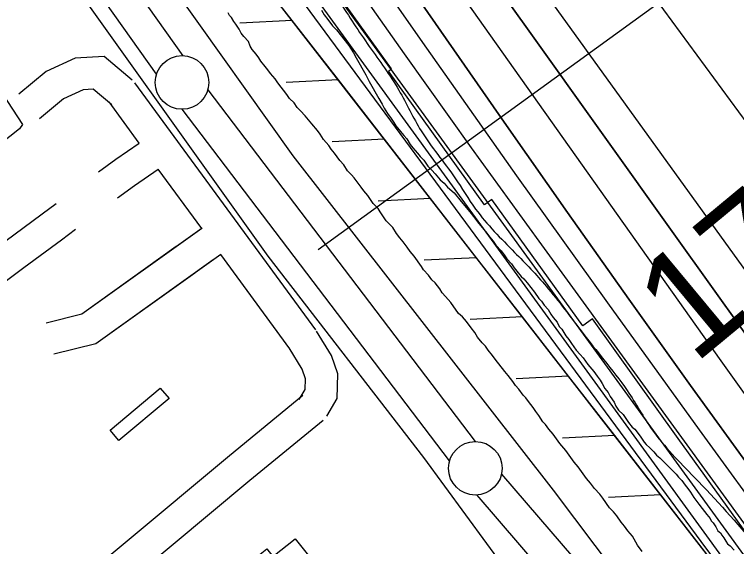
# Model space of a CAD drawing. Extents: x 3892998 to 3931244, y 278583 to 304547.
# Drawn here: x 3910590 to 3911263, y 288917 to 289413 of the extents above; entities that cross this region are included whole.
import ezdxf

# ---------------------------------------------------------------- set-up
doc = ezdxf.new("R2010")
doc.units = 0
for name, color, linetype in [('V-BLDG-OTLN', 7, 'Continuous'), ('V-LEVE-TOET', 7, 'Continuous'), ('V-RIVR-EDGE', 7, 'Continuous'), ('V-RIVR-RANG', 7, 'Continuous'), ('V-ROAD-CNTR', 7, 'Continuous'), ('V-RRAP-FSHR', 7, 'Continuous'), ('V-RRAP-RVMT', 7, 'Continuous'), ('V-SITE-OTLN', 7, 'Continuous'), ('V-SITE-VEGE', 7, 'Continuous'), ('V-SURV-IDEN', 7, 'Continuous'), ('V-SURV-LINE', 7, 'Continuous'), ('V-TOPO-DPTH', 7, 'Continuous'), ('V-TOPO-MAJR', 7, 'Continuous'), ('V-TOPO-MINR', 7, 'Continuous'), ('V-TOPO-WATR', 7, 'Continuous')]:
    doc.layers.add(name, color=color, linetype=linetype)

msp = doc.modelspace()

# ---------------------------------------------------------------- linework, layer by layer
at = {"layer": 'V-BLDG-OTLN'}
for points in [[(3910678.73, 289025.54), (3910725.6, 289064.72), (3910733.76, 289054.95), (3910686.9, 289015.78)], [(3910851.33, 288924.23), (3910873.42, 288896.54), (3910855.68, 288882.39), (3910849.56, 288890.05), (3910829.41, 288873.97), (3910813.29, 288894.18), (3910816.33, 288896.61), (3910810.77, 288903.58), (3910824.85, 288914.81), (3910830.57, 288907.67)]]:
    msp.add_lwpolyline(points, close=True, dxfattribs=at)
at = {"layer": 'V-LEVE-TOET'}
for points in [[(3910461.33, 289811.84), (3910628.36, 289591.3), (3910849.12, 289281.45), (3911091.81, 288969.64), (3911307.85, 288682.5), (3911517.23, 288398.5), (3911743.07, 288106.66), (3911912.06, 287856.35), (3912092.06, 287562.14), (3912212.05, 287361.96), (3912215.58, 287348.24), (3912217.56, 287327.47), (3912216.78, 287307.88), (3912213.65, 287294.56), (3912212.87, 287280.06), (3912210.53, 287267.13), (3912206.62, 287249.1), (3912208.19, 287229.11), (3912212.51, 287213.84), (3912244.72, 287037.12), (3912258.46, 286987.36), (3912297.39, 286872.29), (3912299.97, 286844.45)], [(3910378.46, 289800.36), (3910604.3, 289498.34), (3910825.83, 289187.7), (3910970.9, 289000.06), (3911108.14, 288812.82), (3911171.65, 288734.86), (3911181.06, 288722.33), (3911187.73, 288714.89), (3911192.82, 288707.84), (3911200.67, 288696.08), (3911205.76, 288690.6), (3911212.04, 288681.59), (3911221.84, 288665.53), (3911335.16, 288506.09), (3911542.57, 288236.2), (3911714.3, 288010.56), (3911862.91, 287789.62), (3911999.38, 287569.46), (3912128.39, 287357.13)]]:
    msp.add_lwpolyline(points, dxfattribs=at)
at = {"layer": 'V-RIVR-EDGE'}
msp.add_spline([(3909865.84, 290928.21), (3909862.62, 290923.11), (3909860.68, 290922.62), (3909860.67, 290920.68), (3909870.35, 290905.12), (3909881.93, 290877.89), (3909893.54, 290856.5), (3909906.13, 290843.84), (3909921.61, 290817.58), (3909937.09, 290794.71), (3909948.22, 290777.2), (3909977.73, 290734.39), (3910003.37, 290694.51), (3910040.65, 290645.85), (3910078.4, 290595.25), (3910114.21, 290544.17), (3910151.48, 290493.58), (3910181.95, 290444.45), (3910200.82, 290413.32), (3910226.93, 290368.58), (3910256.93, 290323.83), (3910278.7, 290289.3), (3910307.74, 290250.37), (3910325.16, 290226.53), (3910363.87, 290167.19), (3910391.44, 290124.87), (3910427.73, 290068.94), (3910449.5, 290036.83), (3910504.18, 289956.56), (3910522.07, 289926.9), (3910550.12, 289879.72), (3910562.21, 289857.35), (3910573.34, 289842.27), (3910610.65, 289806.73), (3910620.82, 289794.07), (3910623.21, 289779.99), (3910634.83, 289764.42), (3910664.83, 289724.03), (3910692.43, 289689.49), (3910710.83, 289668.07), (3910721.01, 289660.28), (3910770.89, 289605.28), (3910782.51, 289588.74), (3910807.66, 289548.37), (3910835.72, 289503.62), (3910862.83, 289470.04), (3910892.35, 289425.78), (3910920.41, 289383.46), (3910947.99, 289342.6), (3910968.78, 289304.67), (3911000.23, 289260.88), (3911019.59, 289231.7), (3911055.91, 289191.3), (3911085.45, 289159.66), (3911118.86, 289116.84), (3911139.19, 289091.05), (3911160.97, 289062.35), (3911184.19, 289025.87), (3911223.42, 288981.58), (3911281.53, 288916.36), (3911313, 288876.94), (3911328.5, 288859.42), (3911346.41, 288837.53), (3911371.58, 288801.04), (3911404.48, 288751.91), (3911426.73, 288715.43), (3911446.57, 288687.7), (3911479.01, 288646.83), (3911529.35, 288582.12), (3911550.65, 288552.92), (3911609.2, 288468.28), (3911644.54, 288421.09), (3911676.97, 288378.76), (3911701.17, 288348.1), (3911741.37, 288303.81), (3911770.9, 288264.88), (3911788.8, 288235.7), (3911834.27, 288164.69), (3911857.49, 288130.15), (3911884.6, 288092.69), (3911915.56, 288045.51), (3911921.85, 288035.78), (3911928.64, 288029.93), (3911972.62, 287945.81), (3911992.92, 287906.42), (3912000.64, 287886.98), (3912014.67, 287866.55), (3912026.77, 287848.06), (3912066.44, 287785.32), (3912084.8, 287750.79), (3912094.47, 287732.8), (3912094.94, 287726), (3912096.85, 287711.43), (3912096.35, 287704.63), (3912095.36, 287700.26), (3912088.55, 287695.91), (3912085.64, 287696.89), (3912073.03, 287702.26), (3912062.35, 287706.17), (3912054.1, 287706.19), (3912051.18, 287704.26), (3912049.22, 287697.95), (3912054.05, 287685.8), (3912068.56, 287663.91), (3912113.05, 287586.58), (3912136.73, 287540.87), (3912153.66, 287513.63), (3912163.84, 287503.9), (3912187.57, 287479.56), (3912207.42, 287453.28), (3912216.14, 287445.98), (3912226.8, 287436.24), (3912240.84, 287416.78), (3912253.42, 287397.81), (3912271.31, 287366.2), (3912283.87, 287341.4), (3912284.84, 287338.97), (3912290.18, 287337.98), (3912303.79, 287344.26), (3912317.4, 287350.54), (3912319.83, 287350.54), (3912322.75, 287350.53), (3912327.59, 287345.66), (3912328.54, 287338.37), (3912335.79, 287321.36), (3912348.36, 287299.96), (3912369.18, 287275.14), (3912380.33, 287265.4), (3912402.15, 287253.21), (3912416.69, 287243.46), (3912434.16, 287238.07), (3912456.94, 287220.05), (3912481.62, 287183.56), (3912501.93, 287148.06), (3912512.56, 287124.73), (3912531.4, 287085.83), (3912550.27, 287059.56), (3912569.64, 287034.26), (3912593.34, 286996.8), (3912613.67, 286968.1), (3912632.04, 286936.49), (3912645.1, 286912.66), (3912660.58, 286888.83), (3912675.09, 286867.42), (3912698.32, 286835.31), (3912720.05, 286784.75), (3912736.96, 286747.81), (3912742.28, 286740.02), (3912755.33, 286715.22), (3912761.6, 286696.75), (3912774.14, 286660.3), (3912779.9, 286635.52), (3912793.38, 286585.46), (3912797.22, 286569.43), (3912803.96, 286543.67), (3912804.41, 286532.02)], degree=3, dxfattribs=at)
at = {"layer": 'V-RIVR-RANG'}
msp.add_line((3910872.85, 289193.96), (3911410.93, 289584.73), dxfattribs=at)
at = {"layer": 'V-ROAD-CNTR'}
for points in [[(3910699.48, 289352.04), (3910673.27, 289373.94), (3910646.2, 289372.55), (3910619.23, 289360.04), (3910593.69, 289338.79)], [(3910870.62, 289118.95), (3910701.97, 289349.39)], [(3910680.25, 289329.02), (3910663.06, 289343.38), (3910653.54, 289342.89), (3910635.41, 289334.48), (3910612.88, 289315.73)], [(3910706, 289293.09), (3910677.76, 289331.67)], [(3910668.04, 289266.41), (3910684.11, 289278.09), (3910706, 289293.09)], [(3910685.68, 289242.15), (3910701.41, 289253.58), (3910723.72, 289268.87)], [(3910764.19, 289213.58), (3910723.72, 289268.87)], [(3910529.99, 289161.31), (3910545.19, 289174.87), (3910580.51, 289201.3), (3910615.37, 289227.14), (3910628.33, 289236.94)], [(3910764.7, 289213.94), (3910652.56, 289133.73), (3910619.13, 289125.39)], [(3910764.19, 289213.58), (3910652.56, 289133.73), (3910619.13, 289125.39)], [(3910549.96, 289138.92), (3910564.2, 289151.63), (3910598.43, 289177.24), (3910633.35, 289203.12), (3910646.43, 289213.01)], [(3910740.52, 289196.65), (3910652.56, 289133.73), (3910619.13, 289125.39)], [(3910781.91, 289189.37), (3910665.37, 289106), (3910626.39, 289096.28)], [(3910846.41, 289101.24), (3910781.91, 289189.37)], [(3910774.89, 289184.35), (3910665.37, 289106), (3910626.39, 289096.28)], [(3910757.65, 289172.01), (3910665.37, 289106), (3910626.39, 289096.28)], [(3910880.78, 289038.65), (3910890.51, 289054.86), (3910891.02, 289077.9), (3910885.19, 289095.18), (3910871.31, 289117.91)], [(3910855.06, 289054.1), (3910860.7, 289063.48), (3910860.91, 289073.29), (3910857.83, 289082.41), (3910845.71, 289102.28)], [(3910356.54, 288639.44), (3910496.08, 288756.84), (3910790, 289001.84), (3910858.4, 289057.97)], [(3910375.86, 288616.49), (3910515.35, 288733.84), (3910809.12, 288978.73), (3910877.43, 289034.78)]]:
    msp.add_lwpolyline(points, dxfattribs=at)
at = {"layer": 'V-RRAP-FSHR'}
for p, q in [((3910848.65, 289407.45), (3910799.88, 289405.03)), ((3910891.59, 289352.17), (3910842.82, 289349.75)), ((3910934.53, 289296.89), (3910885.76, 289294.47)), ((3910977.47, 289241.61), (3910928.7, 289239.19)), ((3911020.41, 289186.33), (3910971.64, 289183.91)), ((3911063.35, 289131.05), (3911014.58, 289128.63)), ((3911106.3, 289075.77), (3911057.52, 289073.35)), ((3911149.24, 289020.49), (3911100.47, 289018.07)), ((3911192.18, 288965.21), (3911143.41, 288962.79))]:
    msp.add_line(p, q, dxfattribs=at)
for points in [[(3906808.74, 295087.99), (3907517.52, 294079.97), (3908118.59, 293281.66), (3908235.46, 293171.33), (3908399.7, 292987.45), (3908497.62, 292843.41), (3908620.81, 292699.37), (3908781.89, 292472.59), (3908840.15, 292360.99), (3908947.12, 292209.3), (3909156.95, 291945.83), (3909268.04, 291726.28), (3910057.13, 290568.32), (3910757.48, 289562.21), (3911229.42, 288921.63), (3911814.1, 288135.16), (3912099.79, 287690.36), (3912357.66, 287495.41), (3912493.3, 287323.29)], [(3911412.62, 288622.24), (3911308.04, 288752.83), (3911327.85, 288790.57), (3910785.78, 289488.37), (3910445.83, 289954.56), (3910129.27, 290398.02), (3909798.59, 290866.33), (3909546.88, 291228.92), (3909473.75, 291330.52), (3909414.69, 291394.46), (3909312.15, 291557.44), (3909036.83, 291981.12), (3908774.4, 292360.28)], [(3910848.65, 289407.45), (3910805.7, 289462.73)], [(3910891.59, 289352.17), (3910848.65, 289407.45)], [(3910934.53, 289296.89), (3910891.59, 289352.17)], [(3910977.47, 289241.61), (3910934.53, 289296.89)], [(3911020.41, 289186.33), (3910977.47, 289241.61)], [(3911063.35, 289131.05), (3911020.41, 289186.33)], [(3911106.3, 289075.77), (3911063.35, 289131.05)], [(3911149.24, 289020.49), (3911106.3, 289075.77)], [(3911192.18, 288965.21), (3911149.24, 289020.49)], [(3911278.06, 288854.65), (3911235.12, 288909.93), (3911192.18, 288965.21)]]:
    msp.add_lwpolyline(points, dxfattribs=at)
at = {"layer": 'V-RRAP-RVMT'}
for p, q in [((3910941.18, 289362.45), (3910856.55, 289480.22)), ((3910938.36, 289360.36), (3910941.18, 289362.45)), ((3911027.96, 289235.67), (3910938.36, 289360.36)), ((3911034.81, 289240.59), (3911027.96, 289235.67)), ((3911119.47, 289122.79), (3911034.81, 289240.59)), ((3911128.39, 289129.2), (3911119.47, 289122.79)), ((3911208.4, 289017.66), (3911128.39, 289129.2)), ((3911298.05, 288892.9), (3911208.4, 289017.66))]:
    msp.add_line(p, q, dxfattribs=at)
at = {"layer": 'V-SITE-OTLN'}
msp.add_lwpolyline([(3910489.08, 289248.85), (3910452.93, 289303.53), (3910454.95, 289307.97), (3910546.14, 289379.45), (3910550.78, 289381.07), (3910597.03, 289310.45), (3910594.41, 289306.42), (3910500.79, 289232.51)], close=True, dxfattribs=at)
at = {"layer": 'V-SITE-VEGE'}
for points in [[(3910875.81, 289417.1), (3910878.25, 289412.85), (3910881.9, 289408.59), (3910886.16, 289402.5), (3910889.82, 289398.85), (3910901.39, 289384.25), (3910905.65, 289377.56), (3910908.08, 289372.7), (3910917.22, 289356.88), (3910920.26, 289350.79), (3910929.4, 289334.98), (3910932.45, 289329.5), (3910934.27, 289325.85), (3910937.32, 289320.98), (3910940.97, 289316.11), (3910943.41, 289312.47), (3910945.23, 289309.42), (3910949.49, 289303.95), (3910952.54, 289300.3), (3910955.58, 289297.25), (3910958.63, 289291.78), (3910961.06, 289288.74), (3910965.33, 289283.87), (3910967.76, 289280.83), (3910971.41, 289277.18), (3910975.07, 289271.71), (3910978.72, 289268.06), (3910981.77, 289264.41)], [(3911018.95, 289116.55), (3911015.3, 289120.81), (3911011.04, 289126.89), (3911007.38, 289131.15), (3911003.73, 289134.19), (3910996.42, 289144.53), (3910991.55, 289150), (3910988.51, 289153.65), (3910986.07, 289157.3), (3910981.81, 289162.78), (3910978.76, 289165.82), (3910975.72, 289170.08), (3910970.85, 289174.95), (3910969.02, 289177.99), (3910962.33, 289187.72), (3910958.67, 289191.98), (3910955.63, 289196.24), (3910951.98, 289201.11), (3910948.93, 289204.76), (3910945.89, 289209.01), (3910942.23, 289214.49), (3910936.14, 289220.57), (3910933.1, 289225.44), (3910930.66, 289229.09), (3910928.83, 289232.13), (3910923.96, 289237), (3910919.09, 289244.3), (3910915.44, 289248.56), (3910913, 289252.21), (3910909.96, 289255.85), (3910906.3, 289260.72), (3910903.87, 289263.76), (3910900.22, 289267.41), (3910896.56, 289272.89), (3910892.91, 289277.15), (3910888.04, 289283.84), (3910885, 289287.49), (3910882.56, 289291.14), (3910877.69, 289296.61), (3910874.64, 289301.48), (3910872.21, 289305.13), (3910866.73, 289311.21), (3910860.64, 289318.51), (3910856.38, 289323.38), (3910853.33, 289326.42), (3910850.29, 289330.68), (3910846.03, 289334.94), (3910843.59, 289338.59), (3910835.07, 289349.54), (3910832.63, 289353.19), (3910828.37, 289358.05), (3910825.93, 289361.71), (3910823.5, 289364.75), (3910819.24, 289369.61), (3910817.41, 289372.65), (3910814.97, 289376.31), (3910811.32, 289380.56), (3910809.49, 289383.6), (3910807.67, 289387.86), (3910803.4, 289392.73), (3910800.97, 289395.77), (3910799.14, 289399.42), (3910796.1, 289404.29), (3910794.27, 289406.72), (3910791.83, 289410.37), (3910790.01, 289412.2), (3910788.79, 289414.63)], [(3910981.77, 289264.41), (3910986.64, 289258.93), (3910990.29, 289255.89), (3910993.33, 289252.24), (3910999.42, 289246.77), (3911006.12, 289238.86), (3911014.03, 289229.12), (3911017.69, 289224.87), (3911022.56, 289218.18), (3911028.65, 289210.88), (3911032.91, 289205.4), (3911035.95, 289201.75), (3911038.39, 289198.1), (3911043.26, 289192.62), (3911046.3, 289188.98), (3911048.74, 289185.33), (3911053, 289180.46), (3911055.44, 289176.81), (3911057.87, 289173.77), (3911062.13, 289168.9), (3911064.57, 289166.47), (3911067.62, 289162.82), (3911074.31, 289154.3), (3911078.57, 289148.22), (3911081.01, 289145.78), (3911083.45, 289142.13), (3911087.1, 289137.88), (3911089.54, 289133.62), (3911091.97, 289130.58), (3911095.62, 289126.32), (3911097.45, 289122.06), (3911099.89, 289119.63), (3911103.54, 289113.54), (3911106.58, 289109.89), (3911109.02, 289106.24), (3911113.28, 289100.16), (3911116.94, 289095.9), (3911119.98, 289092.86), (3911124.24, 289086.77), (3911129.72, 289080.08), (3911132.77, 289075.83), (3911135.81, 289072.18), (3911137.64, 289069.13), (3911140.08, 289064.26), (3911143.12, 289060.61), (3911144.95, 289056.97), (3911148.6, 289051.49), (3911150.43, 289047.84), (3911152.86, 289044.19), (3911157.12, 289039.93), (3911162, 289032.63), (3911165.65, 289028.37), (3911168.08, 289026.55), (3911172.96, 289019.86), (3911176.61, 289014.38), (3911178.44, 289011.95), (3911182.09, 289008.91), (3911185.74, 289005.26), (3911188.18, 289002.21), (3911191.22, 288999.78), (3911194.27, 288996.74), (3911206.44, 288984.58), (3911208.88, 288981.53), (3911211.92, 288978.49), (3911214.96, 288974.23), (3911217.4, 288971.19), (3911219.84, 288967.54), (3911222.88, 288962.67), (3911227.75, 288956.59), (3911230.8, 288952.33), (3911235.06, 288946.86), (3911238.1, 288943.21), (3911239.32, 288940.77), (3911241.15, 288938.95), (3911243.58, 288935.3), (3911245.41, 288931.65), (3911247.85, 288929.83), (3911249.07, 288927.39), (3911250.89, 288924.96), (3911252.72, 288921.92), (3911254.54, 288919.48), (3911256.98, 288917.66), (3911260.64, 288913.4)], [(3911174.83, 288912.15), (3911170.57, 288918.23), (3911165.69, 288926.74), (3911161.43, 288931.61), (3911158.39, 288935.87), (3911155.34, 288939.52), (3911151.08, 288945.6), (3911148.04, 288949.26), (3911144.38, 288952.9), (3911138.29, 288962.03), (3911135.25, 288965.68), (3911130.38, 288971.15), (3911126.73, 288976.02), (3911123.07, 288980.28), (3911115.16, 288991.23), (3911111.5, 288995.49), (3911103.59, 289006.44), (3911098.11, 289013.13), (3911092.02, 289021.65), (3911087.76, 289026.51), (3911084.71, 289030.77), (3911082.28, 289033.2), (3911078.62, 289039.29), (3911075.58, 289042.94), (3911073.14, 289046.59), (3911068.88, 289052.06), (3911066.44, 289055.71), (3911064.01, 289058.15), (3911059.75, 289063.62), (3911056.7, 289067.27), (3911054.27, 289070.92), (3911050, 289076.4), (3911046.96, 289080.05), (3911037.83, 289091.6), (3911035.39, 289095.26), (3911031.13, 289100.12), (3911028.69, 289103.77), (3911025.65, 289106.81), (3911021.39, 289112.29), (3911018.95, 289116.55)]]:
    msp.add_lwpolyline(points, dxfattribs=at)
at = {"layer": 'V-SURV-LINE'}
for points in [[(3909350, 291341.39), (3910746.49, 289374.77)], [(3910722.03, 289357.39), (3909325.55, 291324.02)], [(3910769.86, 289342.96), (3911019.13, 289014.91)], [(3910995.25, 288996.75), (3910745.98, 289324.8)], [(3911043.68, 288984.54), (3911223.87, 288774.8)], [(3911201.11, 288755.24), (3911020.93, 288964.98)]]:
    msp.add_lwpolyline(points, dxfattribs=at)
for centre in [(3910745.83, 289349.8), (3911019.28, 288989.91)]:
    msp.add_circle(centre, 25, dxfattribs=at)
at = {"layer": 'V-TOPO-DPTH'}
for points in [[(3911925.9, 288126.85), (3911885.72, 288184.51), (3911828.71, 288265.2), (3911816.56, 288282.18), (3911804.27, 288299.06), (3911791.77, 288315.78), (3911779.14, 288332.41), (3911449.71, 288757.87), (3911422.3, 288792.59), (3911395.21, 288827.56), (3911368.6, 288862.91), (3911342.32, 288898.5), (3911277.9, 288987.01), (3911219.92, 289067.22), (3911162.27, 289147.68), (3911105.14, 289228.51), (3911048.36, 289309.58), (3910742.08, 289749.85), (3910741.25, 289751.04), (3910740.42, 289752.24), (3910737.92, 289755.8), (3910736.25, 289758.18), (3910735.41, 289759.37), (3910292.55, 290389.03)], [(3911342.32, 288898.5), (3911277.9, 288987.01), (3911219.92, 289067.22), (3911162.27, 289147.68), (3911105.14, 289228.51), (3911048.36, 289309.58), (3910742.08, 289749.85), (3910741.25, 289751.04), (3910740.42, 289752.24), (3910737.92, 289755.8), (3910736.25, 289758.18), (3910735.41, 289759.37), (3910292.55, 290389.03)], [(3910434.14, 290242.58), (3910726.94, 289826.48), (3910746.79, 289798.31), (3910766.65, 289770.15), (3910786.54, 289742.01), (3910806.45, 289713.88), (3911248.21, 289090.25), (3911262.12, 289070.62), (3911276.04, 289050.99), (3911289.96, 289031.37), (3911303.89, 289011.75), (3911317.85, 288992.15), (3911331.87, 288972.59), (3911345.96, 288953.09), (3911360.1, 288933.62), (3911368.02, 288922.76), (3911386.19, 288897.9)], [(3910434.14, 290242.58), (3910726.94, 289826.48), (3910746.79, 289798.31), (3910766.65, 289770.15), (3910786.54, 289742.01), (3910806.45, 289713.88), (3911248.21, 289090.25), (3911262.12, 289070.62), (3911276.04, 289050.99), (3911289.96, 289031.37), (3911303.89, 289011.75), (3911317.85, 288992.15), (3911331.87, 288972.59), (3911345.96, 288953.09), (3911360.1, 288933.62), (3911368.02, 288922.76), (3911386.19, 288897.9)], [(3910555.26, 289949.43), (3910605.96, 289876.17), (3910673.59, 289778.48), (3910690.48, 289754.07), (3910707.37, 289729.66), (3910724.25, 289705.25), (3910741.13, 289680.83), (3910829.7, 289552.66), (3910891.17, 289464.38), (3910953.06, 289376.39), (3911015.57, 289288.85), (3911078.51, 289201.6), (3911404.96, 288752.45), (3911692.85, 288405.95), (3911725.28, 288366.32), (3911775.72, 288303.68), (3911782.54, 288295.05), (3911789.25, 288286.33), (3911795.79, 288277.49), (3911802.23, 288268.57), (3911817.89, 288246.4), (3911925.9, 288126.85)], [(3911601.41, 288651.08), (3911381.97, 288959.97), (3911369.96, 288976.86), (3911357.94, 288993.74), (3911345.91, 289010.62), (3911333.87, 289027.48), (3911205.99, 289206.43), (3911136.88, 289303.19), (3911067.79, 289399.96), (3910998.75, 289496.77), (3910929.73, 289593.6), (3910814.07, 289755.92), (3910802.91, 289771.61), (3910791.78, 289787.31), (3910780.67, 289803.04), (3910769.59, 289818.78), (3910687.92, 289935)], [(3911601.41, 288651.08), (3911381.97, 288959.97), (3911369.96, 288976.86), (3911357.94, 288993.74), (3911345.91, 289010.62), (3911333.87, 289027.48), (3911205.99, 289206.43), (3911136.88, 289303.19), (3911067.79, 289399.96), (3910998.75, 289496.77), (3910929.73, 289593.6), (3910814.07, 289755.92), (3910802.91, 289771.61), (3910791.78, 289787.31), (3910780.67, 289803.04), (3910769.59, 289818.78), (3910687.92, 289935)]]:
    msp.add_lwpolyline(points, dxfattribs=at)
at = {"layer": 'V-TOPO-MAJR'}
msp.add_lwpolyline([(3910372.05, 290440.39), (3910751.9, 289897.07), (3910762.71, 289881.62), (3910773.53, 289866.18), (3910784.35, 289850.73), (3910795.18, 289835.3), (3910812.19, 289811.05), (3910814.52, 289807.74), (3910816.86, 289804.44), (3910819.2, 289801.14), (3910821.55, 289797.85), (3910845.05, 289765.06), (3910859.16, 289745.38), (3910873.28, 289725.71), (3910887.43, 289706.05), (3910901.59, 289686.41), (3911340.46, 289078.03), (3911362.84, 289046.94), (3911385.18, 289015.83), (3911407.46, 288984.67), (3911429.7, 288953.49), (3911572.64, 288752.65)], dxfattribs=at)
at = {"layer": 'V-TOPO-MINR'}
for points in [[(3910292.55, 290389.03), (3910735.41, 289759.37), (3910736.25, 289758.18), (3910737.92, 289755.8), (3910740.42, 289752.24), (3910741.25, 289751.04), (3910742.08, 289749.85), (3911048.36, 289309.58), (3911105.14, 289228.51), (3911162.27, 289147.68), (3911219.92, 289067.22), (3911277.9, 288987.01), (3911342.32, 288898.5)], [(3910434.14, 290242.58), (3910726.94, 289826.48), (3910746.79, 289798.31), (3910766.65, 289770.15), (3910786.54, 289742.01), (3910806.45, 289713.88), (3911248.21, 289090.25), (3911262.12, 289070.62), (3911276.04, 289050.99), (3911289.96, 289031.37), (3911303.89, 289011.75), (3911317.85, 288992.15), (3911331.87, 288972.59), (3911345.96, 288953.09), (3911360.1, 288933.62), (3911368.02, 288922.76), (3911386.19, 288897.9)], [(3910470.75, 290037.41), (3910655.69, 289768.51), (3910673.04, 289743.28), (3910690.39, 289718.07), (3910707.75, 289692.85), (3910725.11, 289667.64), (3910769.3, 289603.5), (3910808.97, 289546.38), (3910848.93, 289489.45), (3910889.31, 289432.83), (3910929.97, 289376.4), (3911447.73, 288663.68), (3911733.38, 288338.54), (3911749.73, 288319.21), (3911774.26, 288289.51), (3911778.07, 288284.79), (3911781.81, 288280.02), (3911785.43, 288275.16), (3911788.99, 288270.25), (3911801.6, 288252.39)], [(3910779.42, 289986.62), (3910861.69, 289873.11), (3910870.92, 289860.39), (3910880.16, 289847.67), (3910889.41, 289834.97), (3910898.67, 289822.26), (3910979.67, 289711.27), (3911029.46, 289643.09), (3911079.31, 289574.96), (3911129.23, 289506.87), (3911179.2, 289438.83), (3911427.94, 289100.43), (3911439.45, 289084.78), (3911450.97, 289069.14), (3911462.5, 289053.51), (3911474.04, 289037.88), (3911734.33, 288685.42)], [(3910555.26, 289949.43), (3910605.96, 289876.17), (3910673.59, 289778.48), (3910690.48, 289754.07), (3910707.37, 289729.66), (3910724.25, 289705.25), (3910741.13, 289680.83), (3910829.7, 289552.66), (3910891.17, 289464.38), (3910953.06, 289376.39), (3911015.57, 289288.85), (3911078.51, 289201.6), (3911404.96, 288752.45), (3911692.85, 288405.95), (3911725.28, 288366.32), (3911775.72, 288303.68), (3911782.54, 288295.05), (3911789.25, 288286.33), (3911795.79, 288277.49), (3911802.23, 288268.57), (3911817.89, 288246.4)], [(3910687.92, 289935), (3910769.59, 289818.78), (3910780.67, 289803.04), (3910791.78, 289787.31), (3910802.91, 289771.61), (3910814.07, 289755.92), (3910929.73, 289593.6), (3910998.75, 289496.77), (3911067.79, 289399.96), (3911136.88, 289303.19), (3911205.99, 289206.43), (3911333.87, 289027.48), (3911345.91, 289010.62), (3911357.94, 288993.74), (3911369.96, 288976.86), (3911381.97, 288959.97), (3911601.41, 288651.08)], [(3910592.37, 289930.01), (3910618.71, 289892.22), (3910645.05, 289854.43), (3910671.39, 289816.65), (3910678.57, 289806.35), (3910701.31, 289773.7), (3910724.03, 289741.04), (3910746.73, 289708.36), (3910769.41, 289675.67), (3910890.21, 289501.41), (3910973.68, 289381.87), (3911057.7, 289262.71), (3911142.51, 289144.12), (3911227.87, 289025.91), (3911369.11, 288831.69), (3911404.47, 288784.14), (3911440.49, 288737.1), (3911664.74, 288461.17), (3911777.35, 288317.99), (3911787.11, 288305.38), (3911796.74, 288292.68), (3911806.17, 288279.83), (3911815.47, 288266.88), (3911841.52, 288230.02)]]:
    msp.add_lwpolyline(points, dxfattribs=at)
at = {"layer": 'V-TOPO-WATR'}
msp.add_lwpolyline([(3910317.86, 290226.1), (3910637.36, 289758.52), (3910655.23, 289732.39), (3910673.11, 289706.26), (3910691.01, 289680.15), (3910708.93, 289654.05), (3910726.96, 289628.02), (3910745.12, 289602.1), (3910763.48, 289576.31), (3910781.99, 289550.62), (3911495.88, 288567.49), (3911757.25, 288292.43), (3911760.31, 288289.51), (3911763.3, 288286.52), (3911766.17, 288283.41), (3911768.97, 288280.24), (3911772.99, 288275.49), (3911773.71, 288274.63), (3911775.09, 288272.85), (3911775.75, 288271.94), (3911778.82, 288267.59), (3911780.96, 288264.46), (3911782.94, 288261.46)], dxfattribs=at)

# ---------------------------------------------------------------- texts
at = {"layer": 'V-SURV-IDEN'}
msp.add_text('1743+80.3', height=100, rotation=39.67778, dxfattribs=at).set_placement((3911223.02, 289085.93))

doc.saveas('drawing.dxf')
